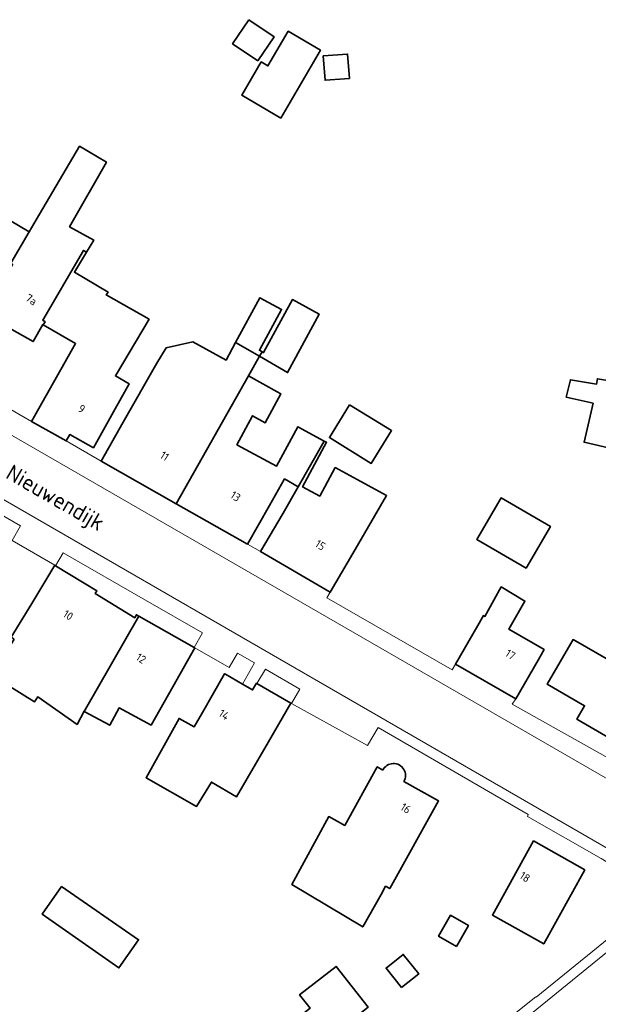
# Model space of a CAD drawing. Extents: x 184422 to 188298, y 343471 to 350189.
# Tile 468 of 513: x 187284 to 187349, y 349039 to 349149. Entities that reach past the tile are written whole.
import ezdxf
from ezdxf.enums import TextEntityAlignment as Align

# ---------------------------------------------------------------- set-up
doc = ezdxf.new("R2010")
doc.units = 0
for name, color, linetype, lineweight in [('B-WA-OG-TERREIN_ERF-GV', 252, 'Continuous', 18), ('B-WA-OG-TOPOGRAFIE-T18', 252, 'Continuous', 18), ('B-WA-VH-VERHARDING_ASFALT-GV', 252, 'Continuous', 18), ('B-WA-VH-VERHARDING_TEGEL-GV', 252, 'Continuous', 18), ('B-WE-OG-BEBOUWING-GV', 250, 'Continuous', 35), ('B-WE-OG-BEBOUWING-T18', 10, 'Continuous', 18)]:
    doc.layers.add(name, color=color, linetype=linetype, lineweight=lineweight)
doc.styles.add('NLCS-ISO-M1000-T18', font='NLCS-ISO.ttf', dxfattribs={"height": 1.8})
doc.styles.add('NLCS-ISO-M500-T18', font='NLCS-ISO.ttf', dxfattribs={"height": 0.9})

msp = doc.modelspace()

# ---------------------------------------------------------------- linework, layer by layer
at = {"layer": 'B-WA-OG-TERREIN_ERF-GV', "flags": 128}
for points in [[(187272.626, 349133.006), (187285.059, 349125.646), (187285.835, 349126.968), (187290.682, 349135.228), (187290.694, 349135.221), (187293.704, 349133.454), (187289.586, 349126.216), (187292.286, 349124.707), (187291.462, 349123.353), (187290.111, 349121.135), (187293.884, 349118.891), (187293.697, 349118.572), (187298.479, 349115.84), (187294.72, 349109.492), (187296.25, 349108.594), (187294.687, 349105.807), (187292.242, 349101.446), (187289.613, 349102.92), (187289.196, 349102.201), (187293.121, 349099.956), (187295.591, 349104.303), (187299.345, 349110.91), (187300.398, 349112.63), (187303.38, 349113.299), (187307.113, 349111.27), (187308.19, 349113.251), (187310.912, 349118.257), (187313.335, 349116.94), (187310.85, 349112.369), (187311.161, 349112.2), (187311.315, 349112.116), (187314.543, 349118.053), (187317.56, 349116.412), (187314, 349109.865), (187310.871, 349111.688), (187309.64, 349109.511), (187312.827, 349107.708), (187313.265, 349107.47), (187311.513, 349104.247), (187310.09, 349105.021), (187308.33, 349101.783), (187312.754, 349099.378), (187315.161, 349103.804), (187318.123, 349102.193), (187318.384, 349102.051), (187315.681, 349097.08), (187317.609, 349096.032), (187319.345, 349099.226), (187325.11, 349096.091), (187321.315, 349089.576), (187318.798, 349085.255), (187318.418, 349084.625), (187332.444, 349076.575), (187332.824, 349077.2), (187335.317, 349081.534), (187335.952, 349082.638), (187336.12, 349082.541), (187337.95, 349085.847), (187340.602, 349084.261), (187338.786, 349081.121), (187342.752, 349078.828), (187342.073, 349077.647), (187339.58, 349073.313), (187339.183, 349072.701), (187353.627, 349064.606)], [(187272.626, 349133.006), (187285.059, 349125.646), (187285.835, 349126.968), (187290.682, 349135.228), (187290.694, 349135.221), (187293.704, 349133.454), (187289.586, 349126.216), (187292.286, 349124.707), (187291.462, 349123.353), (187290.111, 349121.135), (187293.884, 349118.891), (187293.697, 349118.572), (187298.479, 349115.84), (187294.72, 349109.492), (187296.25, 349108.594), (187294.687, 349105.807), (187292.242, 349101.446), (187289.613, 349102.92), (187289.196, 349102.201), (187293.121, 349099.956), (187295.591, 349104.303), (187299.345, 349110.91), (187300.398, 349112.63), (187303.38, 349113.299), (187307.113, 349111.27), (187308.19, 349113.251), (187310.912, 349118.257), (187313.335, 349116.94), (187310.85, 349112.369), (187311.161, 349112.2), (187311.315, 349112.116), (187314.543, 349118.053), (187317.56, 349116.412), (187314, 349109.865), (187310.871, 349111.688), (187309.64, 349109.511), (187312.827, 349107.708), (187313.265, 349107.47), (187311.513, 349104.247), (187310.09, 349105.021), (187308.33, 349101.783), (187312.754, 349099.378), (187315.161, 349103.804), (187318.123, 349102.193), (187318.384, 349102.051), (187315.681, 349097.08), (187317.609, 349096.032), (187319.345, 349099.226), (187325.11, 349096.091), (187321.315, 349089.576), (187318.798, 349085.255), (187318.418, 349084.625), (187332.444, 349076.575), (187332.824, 349077.2), (187335.317, 349081.534), (187335.952, 349082.638), (187336.12, 349082.541), (187337.95, 349085.847), (187340.602, 349084.261), (187338.786, 349081.121), (187342.752, 349078.828), (187342.073, 349077.647), (187339.58, 349073.313), (187339.183, 349072.701), (187353.627, 349064.606)], [(187272.626, 349133.006), (187285.059, 349125.646), (187285.835, 349126.968), (187290.682, 349135.228), (187290.694, 349135.221), (187293.704, 349133.454), (187289.586, 349126.216), (187292.286, 349124.707), (187291.462, 349123.353), (187290.111, 349121.135), (187293.884, 349118.891), (187293.697, 349118.572), (187298.479, 349115.84), (187294.72, 349109.492), (187296.25, 349108.594), (187294.687, 349105.807), (187292.242, 349101.446), (187289.613, 349102.92), (187289.196, 349102.201), (187293.121, 349099.956), (187295.591, 349104.303), (187299.345, 349110.91), (187300.398, 349112.63), (187303.38, 349113.299), (187307.113, 349111.27), (187308.19, 349113.251), (187310.912, 349118.257), (187313.335, 349116.94), (187310.85, 349112.369), (187311.161, 349112.2), (187311.315, 349112.116), (187314.543, 349118.053), (187317.56, 349116.412), (187314, 349109.865), (187310.871, 349111.688), (187309.64, 349109.511), (187312.827, 349107.708), (187313.265, 349107.47), (187311.513, 349104.247), (187310.09, 349105.021), (187308.33, 349101.783), (187312.754, 349099.378), (187315.161, 349103.804), (187318.123, 349102.193), (187318.384, 349102.051), (187315.681, 349097.08), (187317.609, 349096.032), (187319.345, 349099.226), (187325.11, 349096.091), (187321.315, 349089.576), (187318.798, 349085.255), (187318.418, 349084.625), (187332.444, 349076.575), (187332.824, 349077.2), (187335.317, 349081.534), (187335.952, 349082.638), (187336.12, 349082.541), (187337.95, 349085.847), (187340.602, 349084.261), (187338.786, 349081.121), (187342.752, 349078.828), (187342.073, 349077.647), (187339.58, 349073.313), (187339.183, 349072.701), (187353.627, 349064.606)], [(187283.021, 349080.201), (187285.33, 349084), (187287.927, 349088.273), (187283.127, 349091.034), (187284.064, 349092.684), (187274.105, 349098.441)], [(187283.021, 349080.201), (187285.33, 349084), (187287.927, 349088.273), (187283.127, 349091.034), (187284.064, 349092.684), (187274.105, 349098.441)], [(187283.021, 349080.201), (187285.33, 349084), (187287.927, 349088.273), (187283.127, 349091.034), (187284.064, 349092.684), (187274.105, 349098.441)], [(187349.168, 349055.408), (187340.881, 349060.131), (187340.983, 349060.339), (187324.154, 349070.08), (187322.976, 349068.06), (187314.431, 349072.792), (187315.38, 349074.394), (187311.529, 349076.629), (187310.578, 349075.013), (187314.356, 349072.832), (187311.856, 349068.502), (187308.298, 349062.339), (187305.465, 349063.981), (187303.8, 349061.252), (187298.146, 349064.463), (187301.855, 349071.116), (187303.535, 349070.179), (187304.46, 349071.786), (187306.954, 349076.119), (187307.036, 349076.072), (187308.953, 349074.968), (187310.304, 349077.323), (187308.387, 349078.433), (187307.458, 349076.809), (187303.616, 349079.021), (187301.155, 349074.669), (187298.711, 349070.347), (187295.128, 349072.285), (187294.082, 349070.351), (187291.221, 349071.899), (187291.201, 349071.91), (187290.411, 349070.448), (187286.034, 349073.545), (187285.638, 349072.985), (187280.859, 349075.933)], [(187349.168, 349055.408), (187340.881, 349060.131), (187340.983, 349060.339), (187324.154, 349070.08), (187322.976, 349068.06), (187314.431, 349072.792), (187315.38, 349074.394), (187311.529, 349076.629), (187310.578, 349075.013), (187314.356, 349072.832), (187311.856, 349068.502), (187308.298, 349062.339), (187305.465, 349063.981), (187303.8, 349061.252), (187298.146, 349064.463), (187301.855, 349071.116), (187303.535, 349070.179), (187304.46, 349071.786), (187306.954, 349076.119), (187307.036, 349076.072), (187308.953, 349074.968), (187310.304, 349077.323), (187308.387, 349078.433), (187307.458, 349076.809), (187303.616, 349079.021), (187301.155, 349074.669), (187298.711, 349070.347), (187295.128, 349072.285), (187294.082, 349070.351), (187291.221, 349071.899), (187291.201, 349071.91), (187290.411, 349070.448), (187286.034, 349073.545), (187285.638, 349072.985), (187280.859, 349075.933)], [(187349.168, 349055.408), (187340.881, 349060.131), (187340.983, 349060.339), (187324.154, 349070.08), (187322.976, 349068.06), (187314.431, 349072.792), (187315.38, 349074.394), (187311.529, 349076.629), (187310.578, 349075.013), (187314.356, 349072.832), (187311.856, 349068.502), (187308.298, 349062.339), (187305.465, 349063.981), (187303.8, 349061.252), (187298.146, 349064.463), (187301.855, 349071.116), (187303.535, 349070.179), (187304.46, 349071.786), (187306.954, 349076.119), (187307.036, 349076.072), (187308.953, 349074.968), (187310.304, 349077.323), (187308.387, 349078.433), (187307.458, 349076.809), (187303.616, 349079.021), (187301.155, 349074.669), (187298.711, 349070.347), (187295.128, 349072.285), (187294.082, 349070.351), (187291.221, 349071.899), (187291.201, 349071.91), (187290.411, 349070.448), (187286.034, 349073.545), (187285.638, 349072.985), (187280.859, 349075.933)], [(187327.033, 349064.035), (187330.935, 349061.874), (187325.45, 349052.043), (187324.992, 349052.302), (187324.482, 349051.396), (187322.424, 349047.74), (187314.502, 349052.5), (187318.625, 349060.106), (187320.407, 349059.114), (187324.064, 349065.685), (187324.675, 349065.318)], [(187327.033, 349064.035), (187330.935, 349061.874), (187325.45, 349052.043), (187324.992, 349052.302), (187324.482, 349051.396), (187322.424, 349047.74), (187314.502, 349052.5), (187318.625, 349060.106), (187320.407, 349059.114), (187324.064, 349065.685), (187324.675, 349065.318)], [(187327.033, 349064.035), (187330.935, 349061.874), (187325.45, 349052.043), (187324.992, 349052.302), (187324.482, 349051.396), (187322.424, 349047.74), (187314.502, 349052.5), (187318.625, 349060.106), (187320.407, 349059.114), (187324.064, 349065.685), (187324.675, 349065.318)], [(187338.885, 349037.546), (187341.845, 349039.923), (187341.869, 349039.887), (187352.586, 349048.569)], [(187338.885, 349037.546), (187341.845, 349039.923), (187341.869, 349039.887), (187352.586, 349048.569)], [(187338.885, 349037.546), (187341.845, 349039.923), (187341.869, 349039.887), (187352.586, 349048.569)], [(187316.524, 349038.631), (187315.356, 349040.121), (187319.441, 349043.325), (187323.038, 349038.739)], [(187316.524, 349038.631), (187315.356, 349040.121), (187319.441, 349043.325), (187323.038, 349038.739)], [(187316.524, 349038.631), (187315.356, 349040.121), (187319.441, 349043.325), (187323.038, 349038.739)]]:
    msp.add_lwpolyline(points, dxfattribs=at)
for points in [[(187285.321, 349104.385), (187290.254, 349113.107), (187286.625, 349115.227), (187286.579, 349115.254), (187285.492, 349113.348), (187280.078, 349116.378), (187281.064, 349118.14), (187278.936, 349119.368), (187278.05, 349117.833), (187275.56, 349113.524), (187269.176, 349117.212), (187271.677, 349121.541), (187272.267, 349122.563), (187272.992, 349123.818), (187269.474, 349125.842), (187264.159, 349116.74), (187275.69, 349109.05), (187276.108, 349109.681)], [(187285.321, 349104.385), (187290.254, 349113.107), (187286.625, 349115.227), (187286.579, 349115.254), (187285.492, 349113.348), (187280.078, 349116.378), (187281.064, 349118.14), (187278.936, 349119.368), (187278.05, 349117.833), (187275.56, 349113.524), (187269.176, 349117.212), (187271.677, 349121.541), (187272.267, 349122.563), (187272.992, 349123.818), (187269.474, 349125.842), (187264.159, 349116.74), (187275.69, 349109.05), (187276.108, 349109.681)], [(187285.321, 349104.385), (187290.254, 349113.107), (187286.625, 349115.227), (187286.579, 349115.254), (187285.492, 349113.348), (187280.078, 349116.378), (187281.064, 349118.14), (187278.936, 349119.368), (187278.05, 349117.833), (187275.56, 349113.524), (187269.176, 349117.212), (187271.677, 349121.541), (187272.267, 349122.563), (187272.992, 349123.818), (187269.474, 349125.842), (187264.159, 349116.74), (187275.69, 349109.05), (187276.108, 349109.681)], [(187360.228, 349104.389), (187365.108, 349103.301), (187363.562, 349096.364), (187358.682, 349097.452), (187355.297, 349098.207), (187355.734, 349100.089), (187347.239, 349102.061), (187348.253, 349106.431), (187345.247, 349107.129), (187345.698, 349109.071), (187348.63, 349108.582), (187348.729, 349109.178), (187354.553, 349108.208), (187354.088, 349105.413), (187356.853, 349104.952)], [(187360.228, 349104.389), (187365.108, 349103.301), (187363.562, 349096.364), (187358.682, 349097.452), (187355.297, 349098.207), (187355.734, 349100.089), (187347.239, 349102.061), (187348.253, 349106.431), (187345.247, 349107.129), (187345.698, 349109.071), (187348.63, 349108.582), (187348.729, 349109.178), (187354.553, 349108.208), (187354.088, 349105.413), (187356.853, 349104.952)], [(187360.228, 349104.389), (187365.108, 349103.301), (187363.562, 349096.364), (187358.682, 349097.452), (187355.297, 349098.207), (187355.734, 349100.089), (187347.239, 349102.061), (187348.253, 349106.431), (187345.247, 349107.129), (187345.698, 349109.071), (187348.63, 349108.582), (187348.729, 349109.178), (187354.553, 349108.208), (187354.088, 349105.413), (187356.853, 349104.952)], [(187309.517, 349090.64), (187310.981, 349089.808), (187313.498, 349094.129), (187315.209, 349097.066), (187313.666, 349097.943), (187311.984, 349094.981)], [(187309.517, 349090.64), (187310.981, 349089.808), (187313.498, 349094.129), (187315.209, 349097.066), (187313.666, 349097.943), (187311.984, 349094.981)], [(187309.517, 349090.64), (187310.981, 349089.808), (187313.498, 349094.129), (187315.209, 349097.066), (187313.666, 349097.943), (187311.984, 349094.981)], [(187337.958, 349095.82), (187343.463, 349092.601), (187340.737, 349087.941), (187335.233, 349091.16)], [(187337.958, 349095.82), (187343.463, 349092.601), (187340.737, 349087.941), (187335.233, 349091.16)], [(187337.958, 349095.82), (187343.463, 349092.601), (187340.737, 349087.941), (187335.233, 349091.16)], [(187297.338, 349082.571), (187303.533, 349079.068), (187304.474, 349080.693), (187298.094, 349084.36), (187288.873, 349089.669), (187288.006, 349088.225), (187292.627, 349085.417), (187292.462, 349085.125), (187296.876, 349082.396), (187297.063, 349082.727)], [(187297.338, 349082.571), (187303.533, 349079.068), (187304.474, 349080.693), (187298.094, 349084.36), (187288.873, 349089.669), (187288.006, 349088.225), (187292.627, 349085.417), (187292.462, 349085.125), (187296.876, 349082.396), (187297.063, 349082.727)], [(187297.338, 349082.571), (187303.533, 349079.068), (187304.474, 349080.693), (187298.094, 349084.36), (187288.873, 349089.669), (187288.006, 349088.225), (187292.627, 349085.417), (187292.462, 349085.125), (187296.876, 349082.396), (187297.063, 349082.727)], [(187347.298, 349072.531), (187343.101, 349074.961), (187346.003, 349079.972), (187350.252, 349077.511), (187350.467, 349077.883), (187354.136, 349075.758), (187354.775, 349076.861), (187354.803, 349076.845), (187358.861, 349074.519), (187354.26, 349066.488), (187346.426, 349071.025)], [(187347.298, 349072.531), (187343.101, 349074.961), (187346.003, 349079.972), (187350.252, 349077.511), (187350.467, 349077.883), (187354.136, 349075.758), (187354.775, 349076.861), (187354.803, 349076.845), (187358.861, 349074.519), (187354.26, 349066.488), (187346.426, 349071.025)], [(187347.298, 349072.531), (187343.101, 349074.961), (187346.003, 349079.972), (187350.252, 349077.511), (187350.467, 349077.883), (187354.136, 349075.758), (187354.775, 349076.861), (187354.803, 349076.845), (187358.861, 349074.519), (187354.26, 349066.488), (187346.426, 349071.025)], [(187342.723, 349045.852), (187336.959, 349049.084), (187341.569, 349057.395), (187347.333, 349054.163)], [(187342.723, 349045.852), (187336.959, 349049.084), (187341.569, 349057.395), (187347.333, 349054.163)], [(187342.723, 349045.852), (187336.959, 349049.084), (187341.569, 349057.395), (187347.333, 349054.163)], [(187295.113, 349043.16), (187286.523, 349049.164), (187288.688, 349052.263), (187297.317, 349046.314)], [(187295.113, 349043.16), (187286.523, 349049.164), (187288.688, 349052.263), (187297.317, 349046.314)], [(187295.113, 349043.16), (187286.523, 349049.164), (187288.688, 349052.263), (187297.317, 349046.314)]]:
    msp.add_lwpolyline(points, close=True, dxfattribs=at)
at = {"layer": 'B-WA-OG-TERREIN_ERF-GV'}
msp.add_lwpolyline([(187324.675, 349065.318, -1.0351707), (187327.033, 349064.035)], format="xyb", dxfattribs=at)
msp.add_lwpolyline([(187324.675, 349065.318, -1.0351707), (187327.033, 349064.035)], format="xyb", dxfattribs=at)
msp.add_lwpolyline([(187324.675, 349065.318, -1.0351707), (187327.033, 349064.035)], format="xyb", dxfattribs=at)
at = {"layer": 'B-WA-VH-VERHARDING_ASFALT-GV', "flags": 128}
msp.add_lwpolyline([(187224.778, 349128.732), (187241.196, 349119.278), (187350.899, 349055.943), (187354.371, 349061.963), (187352.829, 349062.635), (187321.559, 349080.663), (187246.04, 349124.177), (187228.073, 349134.494)], close=True, dxfattribs=at)
msp.add_lwpolyline([(187224.778, 349128.732), (187241.196, 349119.278), (187350.899, 349055.943), (187354.371, 349061.963), (187352.829, 349062.635), (187321.559, 349080.663), (187246.04, 349124.177), (187228.073, 349134.494)], close=True, dxfattribs=at)
msp.add_lwpolyline([(187224.778, 349128.732), (187241.196, 349119.278), (187350.899, 349055.943), (187354.371, 349061.963), (187352.829, 349062.635), (187321.559, 349080.663), (187246.04, 349124.177), (187228.073, 349134.494)], close=True, dxfattribs=at)
msp.add_lwpolyline([(187358.156, 349051.68), (187353.353, 349047.781), (187303.154, 349007.024), (187306.767, 349002.888), (187332.348, 349023.689), (187350.329, 349038.307), (187355.691, 349042.642), (187359.825, 349046.016)], dxfattribs=at)
msp.add_lwpolyline([(187358.156, 349051.68), (187353.353, 349047.781), (187303.154, 349007.024), (187306.767, 349002.888), (187332.348, 349023.689), (187350.329, 349038.307), (187355.691, 349042.642), (187359.825, 349046.016)], dxfattribs=at)
msp.add_lwpolyline([(187358.156, 349051.68), (187353.353, 349047.781), (187303.154, 349007.024), (187306.767, 349002.888), (187332.348, 349023.689), (187350.329, 349038.307), (187355.691, 349042.642), (187359.825, 349046.016)], dxfattribs=at)
at = {"layer": 'B-WA-VH-VERHARDING_TEGEL-GV', "flags": 128}
for points in [[(187246.04, 349124.177), (187321.559, 349080.663), (187352.829, 349062.635), (187354.371, 349061.963), (187357.829, 349059.992)], [(187246.04, 349124.177), (187321.559, 349080.663), (187352.829, 349062.635), (187354.371, 349061.963), (187357.829, 349059.992)], [(187246.04, 349124.177), (187321.559, 349080.663), (187352.829, 349062.635), (187354.371, 349061.963), (187357.829, 349059.992)], [(187352.405, 349055.074), (187350.899, 349055.943), (187241.196, 349119.278)], [(187352.405, 349055.074), (187350.899, 349055.943), (187241.196, 349119.278)], [(187352.405, 349055.074), (187350.899, 349055.943), (187241.196, 349119.278)], [(187318.798, 349085.255), (187310.981, 349089.808), (187309.517, 349090.64), (187301.532, 349095.177), (187293.121, 349099.956), (187289.196, 349102.201), (187285.321, 349104.385), (187276.108, 349109.681)], [(187318.798, 349085.255), (187310.981, 349089.808), (187309.517, 349090.64), (187301.532, 349095.177), (187293.121, 349099.956), (187289.196, 349102.201), (187285.321, 349104.385), (187276.108, 349109.681)], [(187318.798, 349085.255), (187310.981, 349089.808), (187309.517, 349090.64), (187301.532, 349095.177), (187293.121, 349099.956), (187289.196, 349102.201), (187285.321, 349104.385), (187276.108, 349109.681)], [(187274.105, 349098.441), (187284.064, 349092.684), (187283.127, 349091.034), (187287.927, 349088.273), (187288.006, 349088.225), (187288.873, 349089.669), (187298.094, 349084.36), (187304.474, 349080.693), (187303.533, 349079.068), (187303.616, 349079.021), (187307.458, 349076.809), (187308.387, 349078.433), (187310.304, 349077.323), (187308.953, 349074.968)], [(187274.105, 349098.441), (187284.064, 349092.684), (187283.127, 349091.034), (187287.927, 349088.273), (187288.006, 349088.225), (187288.873, 349089.669), (187298.094, 349084.36), (187304.474, 349080.693), (187303.533, 349079.068), (187303.616, 349079.021), (187307.458, 349076.809), (187308.387, 349078.433), (187310.304, 349077.323), (187308.953, 349074.968)], [(187274.105, 349098.441), (187284.064, 349092.684), (187283.127, 349091.034), (187287.927, 349088.273), (187288.006, 349088.225), (187288.873, 349089.669), (187298.094, 349084.36), (187304.474, 349080.693), (187303.533, 349079.068), (187303.616, 349079.021), (187307.458, 349076.809), (187308.387, 349078.433), (187310.304, 349077.323), (187308.953, 349074.968)], [(187363.299, 349062.198), (187363.305, 349062.223), (187360.364, 349062.785), (187360.041, 349060.908), (187353.627, 349064.606), (187339.183, 349072.701), (187339.58, 349073.313), (187332.824, 349077.2), (187332.444, 349076.575), (187318.418, 349084.625), (187318.798, 349085.255)], [(187363.299, 349062.198), (187363.305, 349062.223), (187360.364, 349062.785), (187360.041, 349060.908), (187353.627, 349064.606), (187339.183, 349072.701), (187339.58, 349073.313), (187332.824, 349077.2), (187332.444, 349076.575), (187318.418, 349084.625), (187318.798, 349085.255)], [(187363.299, 349062.198), (187363.305, 349062.223), (187360.364, 349062.785), (187360.041, 349060.908), (187353.627, 349064.606), (187339.183, 349072.701), (187339.58, 349073.313), (187332.824, 349077.2), (187332.444, 349076.575), (187318.418, 349084.625), (187318.798, 349085.255)], [(187308.953, 349074.968), (187310.088, 349074.315), (187310.513, 349075.051), (187310.578, 349075.013), (187311.529, 349076.629), (187315.38, 349074.394), (187314.431, 349072.792), (187322.976, 349068.06), (187324.154, 349070.08), (187340.983, 349060.339), (187340.881, 349060.131), (187349.168, 349055.408), (187352.508, 349053.354), (187352.586, 349048.569), (187353.353, 349047.781), (187355.51, 349052.174), (187354.095, 349053.839)], [(187308.953, 349074.968), (187310.088, 349074.315), (187310.513, 349075.051), (187310.578, 349075.013), (187311.529, 349076.629), (187315.38, 349074.394), (187314.431, 349072.792), (187322.976, 349068.06), (187324.154, 349070.08), (187340.983, 349060.339), (187340.881, 349060.131), (187349.168, 349055.408), (187352.508, 349053.354), (187352.586, 349048.569), (187353.353, 349047.781), (187355.51, 349052.174), (187354.095, 349053.839)], [(187308.953, 349074.968), (187310.088, 349074.315), (187310.513, 349075.051), (187310.578, 349075.013), (187311.529, 349076.629), (187315.38, 349074.394), (187314.431, 349072.792), (187322.976, 349068.06), (187324.154, 349070.08), (187340.983, 349060.339), (187340.881, 349060.131), (187349.168, 349055.408), (187352.508, 349053.354), (187352.586, 349048.569), (187353.353, 349047.781), (187355.51, 349052.174), (187354.095, 349053.839)], [(187276.85, 348985.726), (187285.185, 348992.364), (187291.535, 348997.548), (187300.902, 349005.195), (187303.154, 349007.024), (187353.353, 349047.781), (187352.586, 349048.569), (187341.869, 349039.887), (187341.845, 349039.923), (187338.885, 349037.546), (187338.25, 349037.919), (187326.557, 349028.43), (187325.475, 349029.784), (187324.82, 349029.197), (187318.701, 349024.416), (187316.417, 349022.577), (187317.941, 349020.623), (187302.39, 349008.053), (187302.406, 349008.001), (187284.348, 348993.472), (187275.987, 348986.808)], [(187276.85, 348985.726), (187285.185, 348992.364), (187291.535, 348997.548), (187300.902, 349005.195), (187303.154, 349007.024), (187353.353, 349047.781), (187352.586, 349048.569), (187341.869, 349039.887), (187341.845, 349039.923), (187338.885, 349037.546), (187338.25, 349037.919), (187326.557, 349028.43), (187325.475, 349029.784), (187324.82, 349029.197), (187318.701, 349024.416), (187316.417, 349022.577), (187317.941, 349020.623), (187302.39, 349008.053), (187302.406, 349008.001), (187284.348, 348993.472), (187275.987, 348986.808)], [(187276.85, 348985.726), (187285.185, 348992.364), (187291.535, 348997.548), (187300.902, 349005.195), (187303.154, 349007.024), (187353.353, 349047.781), (187352.586, 349048.569), (187341.869, 349039.887), (187341.845, 349039.923), (187338.885, 349037.546), (187338.25, 349037.919), (187326.557, 349028.43), (187325.475, 349029.784), (187324.82, 349029.197), (187318.701, 349024.416), (187316.417, 349022.577), (187317.941, 349020.623), (187302.39, 349008.053), (187302.406, 349008.001), (187284.348, 348993.472), (187275.987, 348986.808)]]:
    msp.add_lwpolyline(points, dxfattribs=at)
at = {"layer": 'B-WE-OG-BEBOUWING-GV', "flags": 128}
for points in [[(187309.654, 349149.41), (187307.837, 349146.721), (187310.672, 349144.806), (187312.489, 349147.495)], [(187309.654, 349149.41), (187307.837, 349146.721), (187310.672, 349144.806), (187312.489, 349147.495)], [(187309.654, 349149.41), (187307.837, 349146.721), (187310.672, 349144.806), (187312.489, 349147.495)], [(187313.234, 349138.392), (187317.687, 349146.005), (187314.078, 349148.116), (187311.81, 349144.238), (187311.066, 349144.673), (187308.882, 349140.938)], [(187313.234, 349138.392), (187317.687, 349146.005), (187314.078, 349148.116), (187311.81, 349144.238), (187311.066, 349144.673), (187308.882, 349140.938)], [(187313.234, 349138.392), (187317.687, 349146.005), (187314.078, 349148.116), (187311.81, 349144.238), (187311.066, 349144.673), (187308.882, 349140.938)], [(187320.944, 349142.836), (187320.742, 349145.554), (187318.011, 349145.351), (187318.214, 349142.633)], [(187320.944, 349142.836), (187320.742, 349145.554), (187318.011, 349145.351), (187318.214, 349142.633)], [(187320.944, 349142.836), (187320.742, 349145.554), (187318.011, 349145.351), (187318.214, 349142.633)], [(187290.682, 349135.228), (187285.835, 349126.968), (187285.059, 349125.646), (187282.986, 349122.113), (187283.189, 349121.994), (187281.064, 349118.14), (187280.078, 349116.378), (187285.492, 349113.348), (187286.579, 349115.254), (187286.625, 349115.227), (187286.827, 349115.56), (187286.569, 349115.727), (187291.136, 349123.551), (187291.462, 349123.353), (187292.286, 349124.707), (187289.586, 349126.216), (187293.704, 349133.454), (187290.694, 349135.221)], [(187290.682, 349135.228), (187285.835, 349126.968), (187285.059, 349125.646), (187282.986, 349122.113), (187283.189, 349121.994), (187281.064, 349118.14), (187280.078, 349116.378), (187285.492, 349113.348), (187286.579, 349115.254), (187286.625, 349115.227), (187286.827, 349115.56), (187286.569, 349115.727), (187291.136, 349123.551), (187291.462, 349123.353), (187292.286, 349124.707), (187289.586, 349126.216), (187293.704, 349133.454), (187290.694, 349135.221)], [(187290.682, 349135.228), (187285.835, 349126.968), (187285.059, 349125.646), (187282.986, 349122.113), (187283.189, 349121.994), (187281.064, 349118.14), (187280.078, 349116.378), (187285.492, 349113.348), (187286.579, 349115.254), (187286.625, 349115.227), (187286.827, 349115.56), (187286.569, 349115.727), (187291.136, 349123.551), (187291.462, 349123.353), (187292.286, 349124.707), (187289.586, 349126.216), (187293.704, 349133.454), (187290.694, 349135.221)], [(187281.064, 349118.14), (187283.189, 349121.994), (187282.986, 349122.113), (187285.059, 349125.646), (187272.626, 349133.006), (187272.016, 349131.977), (187268.991, 349126.869), (187268.66, 349126.31), (187269.474, 349125.842), (187272.992, 349123.818), (187272.267, 349122.563), (187271.677, 349121.541), (187269.176, 349117.212), (187275.56, 349113.524), (187278.05, 349117.833), (187278.936, 349119.368)], [(187281.064, 349118.14), (187283.189, 349121.994), (187282.986, 349122.113), (187285.059, 349125.646), (187272.626, 349133.006), (187272.016, 349131.977), (187268.991, 349126.869), (187268.66, 349126.31), (187269.474, 349125.842), (187272.992, 349123.818), (187272.267, 349122.563), (187271.677, 349121.541), (187269.176, 349117.212), (187275.56, 349113.524), (187278.05, 349117.833), (187278.936, 349119.368)], [(187281.064, 349118.14), (187283.189, 349121.994), (187282.986, 349122.113), (187285.059, 349125.646), (187272.626, 349133.006), (187272.016, 349131.977), (187268.991, 349126.869), (187268.66, 349126.31), (187269.474, 349125.842), (187272.992, 349123.818), (187272.267, 349122.563), (187271.677, 349121.541), (187269.176, 349117.212), (187275.56, 349113.524), (187278.05, 349117.833), (187278.936, 349119.368)], [(187291.462, 349123.353), (187291.136, 349123.551), (187286.569, 349115.727), (187286.827, 349115.56), (187286.625, 349115.227), (187290.254, 349113.107), (187285.321, 349104.385), (187289.196, 349102.201), (187289.613, 349102.92), (187292.242, 349101.446), (187294.687, 349105.807), (187296.25, 349108.594), (187294.72, 349109.492), (187298.479, 349115.84), (187293.697, 349118.572), (187293.884, 349118.891), (187290.111, 349121.135)], [(187291.462, 349123.353), (187291.136, 349123.551), (187286.569, 349115.727), (187286.827, 349115.56), (187286.625, 349115.227), (187290.254, 349113.107), (187285.321, 349104.385), (187289.196, 349102.201), (187289.613, 349102.92), (187292.242, 349101.446), (187294.687, 349105.807), (187296.25, 349108.594), (187294.72, 349109.492), (187298.479, 349115.84), (187293.697, 349118.572), (187293.884, 349118.891), (187290.111, 349121.135)], [(187291.462, 349123.353), (187291.136, 349123.551), (187286.569, 349115.727), (187286.827, 349115.56), (187286.625, 349115.227), (187290.254, 349113.107), (187285.321, 349104.385), (187289.196, 349102.201), (187289.613, 349102.92), (187292.242, 349101.446), (187294.687, 349105.807), (187296.25, 349108.594), (187294.72, 349109.492), (187298.479, 349115.84), (187293.697, 349118.572), (187293.884, 349118.891), (187290.111, 349121.135)], [(187308.19, 349113.251), (187310.871, 349111.688), (187311.161, 349112.2), (187310.85, 349112.369), (187313.335, 349116.94), (187310.912, 349118.257)], [(187308.19, 349113.251), (187310.871, 349111.688), (187311.161, 349112.2), (187310.85, 349112.369), (187313.335, 349116.94), (187310.912, 349118.257)], [(187308.19, 349113.251), (187310.871, 349111.688), (187311.161, 349112.2), (187310.85, 349112.369), (187313.335, 349116.94), (187310.912, 349118.257)], [(187310.871, 349111.688), (187314, 349109.865), (187317.56, 349116.412), (187314.543, 349118.053), (187311.315, 349112.116), (187311.161, 349112.2)], [(187310.871, 349111.688), (187314, 349109.865), (187317.56, 349116.412), (187314.543, 349118.053), (187311.315, 349112.116), (187311.161, 349112.2)], [(187310.871, 349111.688), (187314, 349109.865), (187317.56, 349116.412), (187314.543, 349118.053), (187311.315, 349112.116), (187311.161, 349112.2)], [(187293.121, 349099.956), (187301.532, 349095.177), (187309.64, 349109.511), (187310.871, 349111.688), (187308.19, 349113.251), (187307.113, 349111.27), (187303.38, 349113.299), (187300.398, 349112.63), (187299.345, 349110.91), (187295.591, 349104.303)], [(187293.121, 349099.956), (187301.532, 349095.177), (187309.64, 349109.511), (187310.871, 349111.688), (187308.19, 349113.251), (187307.113, 349111.27), (187303.38, 349113.299), (187300.398, 349112.63), (187299.345, 349110.91), (187295.591, 349104.303)], [(187293.121, 349099.956), (187301.532, 349095.177), (187309.64, 349109.511), (187310.871, 349111.688), (187308.19, 349113.251), (187307.113, 349111.27), (187303.38, 349113.299), (187300.398, 349112.63), (187299.345, 349110.91), (187295.591, 349104.303)], [(187315.209, 349097.066), (187318.123, 349102.193), (187315.161, 349103.804), (187312.754, 349099.378), (187308.33, 349101.783), (187310.09, 349105.021), (187311.513, 349104.247), (187313.265, 349107.47), (187312.827, 349107.708), (187309.64, 349109.511), (187301.532, 349095.177), (187309.517, 349090.64), (187311.984, 349094.981), (187313.666, 349097.943)], [(187315.209, 349097.066), (187318.123, 349102.193), (187315.161, 349103.804), (187312.754, 349099.378), (187308.33, 349101.783), (187310.09, 349105.021), (187311.513, 349104.247), (187313.265, 349107.47), (187312.827, 349107.708), (187309.64, 349109.511), (187301.532, 349095.177), (187309.517, 349090.64), (187311.984, 349094.981), (187313.666, 349097.943)], [(187315.209, 349097.066), (187318.123, 349102.193), (187315.161, 349103.804), (187312.754, 349099.378), (187308.33, 349101.783), (187310.09, 349105.021), (187311.513, 349104.247), (187313.265, 349107.47), (187312.827, 349107.708), (187309.64, 349109.511), (187301.532, 349095.177), (187309.517, 349090.64), (187311.984, 349094.981), (187313.666, 349097.943)], [(187363.562, 349096.364), (187365.108, 349103.301), (187360.228, 349104.389), (187356.853, 349104.952), (187354.088, 349105.413), (187354.553, 349108.208), (187348.729, 349109.178), (187348.63, 349108.582), (187345.698, 349109.071), (187345.247, 349107.129), (187348.253, 349106.431), (187347.239, 349102.061), (187355.734, 349100.089), (187355.297, 349098.207), (187358.682, 349097.452)], [(187363.562, 349096.364), (187365.108, 349103.301), (187360.228, 349104.389), (187356.853, 349104.952), (187354.088, 349105.413), (187354.553, 349108.208), (187348.729, 349109.178), (187348.63, 349108.582), (187345.698, 349109.071), (187345.247, 349107.129), (187348.253, 349106.431), (187347.239, 349102.061), (187355.734, 349100.089), (187355.297, 349098.207), (187358.682, 349097.452)], [(187363.562, 349096.364), (187365.108, 349103.301), (187360.228, 349104.389), (187356.853, 349104.952), (187354.088, 349105.413), (187354.553, 349108.208), (187348.729, 349109.178), (187348.63, 349108.582), (187345.698, 349109.071), (187345.247, 349107.129), (187348.253, 349106.431), (187347.239, 349102.061), (187355.734, 349100.089), (187355.297, 349098.207), (187358.682, 349097.452)], [(187320.954, 349106.261), (187318.689, 349102.58), (187323.391, 349099.685), (187325.657, 349103.366)], [(187320.954, 349106.261), (187318.689, 349102.58), (187323.391, 349099.685), (187325.657, 349103.366)], [(187320.954, 349106.261), (187318.689, 349102.58), (187323.391, 349099.685), (187325.657, 349103.366)], [(187313.498, 349094.129), (187310.981, 349089.808), (187318.798, 349085.255), (187321.315, 349089.576), (187325.11, 349096.091), (187319.345, 349099.226), (187317.609, 349096.032), (187315.681, 349097.08), (187318.384, 349102.051), (187318.123, 349102.193), (187315.209, 349097.066)], [(187313.498, 349094.129), (187310.981, 349089.808), (187318.798, 349085.255), (187321.315, 349089.576), (187325.11, 349096.091), (187319.345, 349099.226), (187317.609, 349096.032), (187315.681, 349097.08), (187318.384, 349102.051), (187318.123, 349102.193), (187315.209, 349097.066)], [(187313.498, 349094.129), (187310.981, 349089.808), (187318.798, 349085.255), (187321.315, 349089.576), (187325.11, 349096.091), (187319.345, 349099.226), (187317.609, 349096.032), (187315.681, 349097.08), (187318.384, 349102.051), (187318.123, 349102.193), (187315.209, 349097.066)], [(187340.737, 349087.941), (187343.463, 349092.601), (187337.958, 349095.82), (187335.233, 349091.16)], [(187340.737, 349087.941), (187343.463, 349092.601), (187337.958, 349095.82), (187335.233, 349091.16)], [(187340.737, 349087.941), (187343.463, 349092.601), (187337.958, 349095.82), (187335.233, 349091.16)], [(187283.362, 349079.991), (187280.859, 349075.933), (187285.638, 349072.985), (187286.034, 349073.545), (187290.411, 349070.448), (187291.201, 349071.91), (187291.221, 349071.899), (187297.338, 349082.571), (187297.063, 349082.727), (187296.876, 349082.396), (187292.462, 349085.125), (187292.627, 349085.417), (187288.006, 349088.225), (187287.927, 349088.273), (187285.33, 349084), (187283.021, 349080.201)], [(187283.362, 349079.991), (187280.859, 349075.933), (187285.638, 349072.985), (187286.034, 349073.545), (187290.411, 349070.448), (187291.201, 349071.91), (187291.221, 349071.899), (187297.338, 349082.571), (187297.063, 349082.727), (187296.876, 349082.396), (187292.462, 349085.125), (187292.627, 349085.417), (187288.006, 349088.225), (187287.927, 349088.273), (187285.33, 349084), (187283.021, 349080.201)], [(187283.362, 349079.991), (187280.859, 349075.933), (187285.638, 349072.985), (187286.034, 349073.545), (187290.411, 349070.448), (187291.201, 349071.91), (187291.221, 349071.899), (187297.338, 349082.571), (187297.063, 349082.727), (187296.876, 349082.396), (187292.462, 349085.125), (187292.627, 349085.417), (187288.006, 349088.225), (187287.927, 349088.273), (187285.33, 349084), (187283.021, 349080.201)], [(187342.073, 349077.647), (187342.752, 349078.828), (187338.786, 349081.121), (187340.602, 349084.261), (187337.95, 349085.847), (187336.12, 349082.541), (187335.952, 349082.638), (187335.317, 349081.534), (187332.824, 349077.2), (187339.58, 349073.313)], [(187342.073, 349077.647), (187342.752, 349078.828), (187338.786, 349081.121), (187340.602, 349084.261), (187337.95, 349085.847), (187336.12, 349082.541), (187335.952, 349082.638), (187335.317, 349081.534), (187332.824, 349077.2), (187339.58, 349073.313)], [(187342.073, 349077.647), (187342.752, 349078.828), (187338.786, 349081.121), (187340.602, 349084.261), (187337.95, 349085.847), (187336.12, 349082.541), (187335.952, 349082.638), (187335.317, 349081.534), (187332.824, 349077.2), (187339.58, 349073.313)], [(187298.711, 349070.347), (187301.155, 349074.669), (187303.616, 349079.021), (187303.533, 349079.068), (187297.338, 349082.571), (187291.221, 349071.899), (187294.082, 349070.351), (187295.128, 349072.285)], [(187298.711, 349070.347), (187301.155, 349074.669), (187303.616, 349079.021), (187303.533, 349079.068), (187297.338, 349082.571), (187291.221, 349071.899), (187294.082, 349070.351), (187295.128, 349072.285)], [(187298.711, 349070.347), (187301.155, 349074.669), (187303.616, 349079.021), (187303.533, 349079.068), (187297.338, 349082.571), (187291.221, 349071.899), (187294.082, 349070.351), (187295.128, 349072.285)], [(187346.003, 349079.972), (187343.101, 349074.961), (187347.298, 349072.531), (187346.426, 349071.025), (187354.26, 349066.488), (187358.861, 349074.519), (187354.803, 349076.845), (187354.775, 349076.861), (187354.136, 349075.758), (187350.467, 349077.883), (187350.252, 349077.511)], [(187346.003, 349079.972), (187343.101, 349074.961), (187347.298, 349072.531), (187346.426, 349071.025), (187354.26, 349066.488), (187358.861, 349074.519), (187354.803, 349076.845), (187354.775, 349076.861), (187354.136, 349075.758), (187350.467, 349077.883), (187350.252, 349077.511)], [(187346.003, 349079.972), (187343.101, 349074.961), (187347.298, 349072.531), (187346.426, 349071.025), (187354.26, 349066.488), (187358.861, 349074.519), (187354.803, 349076.845), (187354.775, 349076.861), (187354.136, 349075.758), (187350.467, 349077.883), (187350.252, 349077.511)], [(187310.578, 349075.013), (187310.513, 349075.051), (187310.088, 349074.315), (187308.953, 349074.968), (187307.036, 349076.072), (187306.954, 349076.119), (187304.46, 349071.786), (187303.535, 349070.179), (187301.855, 349071.116), (187298.146, 349064.463), (187303.8, 349061.252), (187305.465, 349063.981), (187308.298, 349062.339), (187311.856, 349068.502), (187314.356, 349072.832)], [(187310.578, 349075.013), (187310.513, 349075.051), (187310.088, 349074.315), (187308.953, 349074.968), (187307.036, 349076.072), (187306.954, 349076.119), (187304.46, 349071.786), (187303.535, 349070.179), (187301.855, 349071.116), (187298.146, 349064.463), (187303.8, 349061.252), (187305.465, 349063.981), (187308.298, 349062.339), (187311.856, 349068.502), (187314.356, 349072.832)], [(187310.578, 349075.013), (187310.513, 349075.051), (187310.088, 349074.315), (187308.953, 349074.968), (187307.036, 349076.072), (187306.954, 349076.119), (187304.46, 349071.786), (187303.535, 349070.179), (187301.855, 349071.116), (187298.146, 349064.463), (187303.8, 349061.252), (187305.465, 349063.981), (187308.298, 349062.339), (187311.856, 349068.502), (187314.356, 349072.832)], [(187347.333, 349054.163), (187341.569, 349057.395), (187336.959, 349049.084), (187342.723, 349045.852)], [(187347.333, 349054.163), (187341.569, 349057.395), (187336.959, 349049.084), (187342.723, 349045.852)], [(187347.333, 349054.163), (187341.569, 349057.395), (187336.959, 349049.084), (187342.723, 349045.852)], [(187288.688, 349052.263), (187286.523, 349049.164), (187295.113, 349043.16), (187297.317, 349046.314)], [(187288.688, 349052.263), (187286.523, 349049.164), (187295.113, 349043.16), (187297.317, 349046.314)], [(187288.688, 349052.263), (187286.523, 349049.164), (187295.113, 349043.16), (187297.317, 349046.314)], [(187332.947, 349045.556), (187334.282, 349047.914), (187332.267, 349049.054), (187330.932, 349046.695)], [(187332.947, 349045.556), (187334.282, 349047.914), (187332.267, 349049.054), (187330.932, 349046.695)], [(187332.947, 349045.556), (187334.282, 349047.914), (187332.267, 349049.054), (187330.932, 349046.695)], [(187326.774, 349040.953), (187328.708, 349042.481), (187326.976, 349044.672), (187325.042, 349043.144)], [(187326.774, 349040.953), (187328.708, 349042.481), (187326.976, 349044.672), (187325.042, 349043.144)], [(187326.774, 349040.953), (187328.708, 349042.481), (187326.976, 349044.672), (187325.042, 349043.144)], [(187318.701, 349024.416), (187324.82, 349029.197), (187321.742, 349033.137), (187319.521, 349035.98), (187323.038, 349038.739), (187319.441, 349043.325), (187315.356, 349040.121), (187316.524, 349038.631), (187312.438, 349035.426), (187314.94, 349032.237), (187313.483, 349031.095), (187315.623, 349028.356)], [(187318.701, 349024.416), (187324.82, 349029.197), (187321.742, 349033.137), (187319.521, 349035.98), (187323.038, 349038.739), (187319.441, 349043.325), (187315.356, 349040.121), (187316.524, 349038.631), (187312.438, 349035.426), (187314.94, 349032.237), (187313.483, 349031.095), (187315.623, 349028.356)], [(187318.701, 349024.416), (187324.82, 349029.197), (187321.742, 349033.137), (187319.521, 349035.98), (187323.038, 349038.739), (187319.441, 349043.325), (187315.356, 349040.121), (187316.524, 349038.631), (187312.438, 349035.426), (187314.94, 349032.237), (187313.483, 349031.095), (187315.623, 349028.356)]]:
    msp.add_lwpolyline(points, close=True, dxfattribs=at)
msp.add_lwpolyline([(187327.033, 349064.035, 1.0351707), (187324.675, 349065.318)], format="xyb", dxfattribs=at)
msp.add_lwpolyline([(187327.033, 349064.035, 1.0351707), (187324.675, 349065.318)], format="xyb", dxfattribs=at)
msp.add_lwpolyline([(187327.033, 349064.035, 1.0351707), (187324.675, 349065.318)], format="xyb", dxfattribs=at)
msp.add_lwpolyline([(187324.675, 349065.318), (187324.064, 349065.685), (187320.407, 349059.114), (187318.625, 349060.106), (187314.502, 349052.5), (187322.424, 349047.74), (187324.482, 349051.396), (187324.992, 349052.302), (187325.45, 349052.043), (187330.935, 349061.874), (187327.033, 349064.035)], dxfattribs=at)
msp.add_lwpolyline([(187324.675, 349065.318), (187324.064, 349065.685), (187320.407, 349059.114), (187318.625, 349060.106), (187314.502, 349052.5), (187322.424, 349047.74), (187324.482, 349051.396), (187324.992, 349052.302), (187325.45, 349052.043), (187330.935, 349061.874), (187327.033, 349064.035)], dxfattribs=at)
msp.add_lwpolyline([(187324.675, 349065.318), (187324.064, 349065.685), (187320.407, 349059.114), (187318.625, 349060.106), (187314.502, 349052.5), (187322.424, 349047.74), (187324.482, 349051.396), (187324.992, 349052.302), (187325.45, 349052.043), (187330.935, 349061.874), (187327.033, 349064.035)], dxfattribs=at)

# ---------------------------------------------------------------- texts
at = {"layer": 'B-WA-OG-TOPOGRAFIE-T18', "style": 'NLCS-ISO-M1000-T18'}
msp.add_text('Nieuwendijk', height=1.8, rotation=330.1, dxfattribs=at).set_placement((187287.87, 349095.629), align=Align.MIDDLE)
msp.add_text('Nieuwendijk', height=1.8, rotation=330.1, dxfattribs=at).set_placement((187287.87, 349095.629), align=Align.MIDDLE)
msp.add_text('Nieuwendijk', height=1.8, rotation=330.1, dxfattribs=at).set_placement((187287.87, 349095.629), align=Align.MIDDLE)
at = {"layer": 'B-WE-OG-BEBOUWING-T18', "style": 'NLCS-ISO-M500-T18'}
for s, p in [('7a', (187285.285, 349118.048)), ('7a', (187285.285, 349118.048)), ('7a', (187285.285, 349118.048)), ('9', (187290.936, 349105.812)), ('9', (187290.936, 349105.812)), ('9', (187290.936, 349105.812)), ('11', (187300.226, 349100.52)), ('11', (187300.226, 349100.52)), ('11', (187300.226, 349100.52)), ('13', (187308.179, 349096.001)), ('13', (187308.179, 349096.001)), ('13', (187308.179, 349096.001)), ('15', (187317.682, 349090.534)), ('15', (187317.682, 349090.534)), ('15', (187317.682, 349090.534)), ('10', (187289.42, 349082.685)), ('10', (187289.42, 349082.685)), ('10', (187289.42, 349082.685)), ('12', (187297.584, 349077.836)), ('12', (187297.584, 349077.836)), ('12', (187297.584, 349077.836)), ('17', (187338.979, 349078.274)), ('17', (187338.979, 349078.274)), ('17', (187338.979, 349078.274)), ('14', (187306.896, 349071.536)), ('14', (187306.896, 349071.536)), ('14', (187306.896, 349071.536)), ('16', (187327.251, 349061.042)), ('16', (187327.251, 349061.042)), ('16', (187327.251, 349061.042)), ('18', (187340.61, 349053.347)), ('18', (187340.61, 349053.347)), ('18', (187340.61, 349053.347))]:
    msp.add_text(s, height=0.9, rotation=327.1, dxfattribs=at).set_placement(p, align=Align.MIDDLE)

doc.saveas('drawing.dxf')
